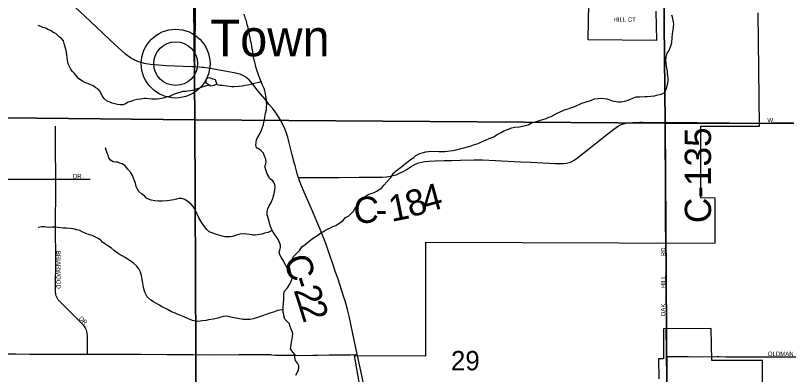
# Model space of a CAD drawing. Extents: x 1985906 to 2360102, y 891258 to 1222054.
# Drawn here: x 2112346 to 2121160, y 1033307 to 1037407 of the extents above; entities that cross this region are included whole.
import ezdxf

# ---------------------------------------------------------------- set-up
doc = ezdxf.new("R2010")
doc.units = 0
for name, color, linetype in [('GM_X_City_Street', 7, 'Continuous'), ('GM_X_City_Street_Text', 7, 'Continuous'), ('GM_X_Corporation', 7, 'Continuous'), ('GM_X_County_Road', 7, 'Continuous'), ('GM_X_County_Road_Text', 7, 'Continuous'), ('GM_X_Minor_Lake', 7, 'Continuous'), ('GM_X_Minor_River', 7, 'Continuous'), ('GM_X_Section', 7, 'Continuous'), ('GM_X_Section_Text', 7, 'Continuous'), ('GM_X_Township_Road', 7, 'Continuous'), ('GM_X_Township_Subdivision', 7, 'Continuous'), ('GM_X_Township_Subdivision_Text', 7, 'Continuous'), ('GM_X_Unincorporated', 7, 'Continuous'), ('GM_X_Unincorporated_Location', 7, 'Continuous'), ('GM_X_Unincorporated_Text', 7, 'Continuous')]:
    doc.layers.add(name, color=color, linetype=linetype)

msp = doc.modelspace()

# ---------------------------------------------------------------- linework, layer by layer
at = {"layer": 'GM_X_City_Street'}
for points in [[(2120863.6, 1036177.2), (2120996.9, 1036179.5), (2121167.1, 1036180.2), (2121238.4, 1036179.8), (2121318.7, 1036179.1), (2121438.2, 1036178.4), (2121557.5, 1036177)], [(2119786.1, 1033878.2), (2119786.2, 1034052.5), (2119782.4, 1034527.7), (2119779.3, 1034806.2), (2119778.8, 1034853.3)], [(2120857.2, 1033510.4), (2120886.8, 1033510.5), (2121709.7, 1033508.3), (2122071.7, 1033507.3), (2122344.3, 1033506.5), (2122422.1, 1033506.4), (2122515.7, 1033506.2), (2122609.2, 1033506)]]:
    msp.add_lwpolyline(points, dxfattribs=at)
at = {"layer": 'GM_X_Corporation'}
for points in [[(2119666.1, 1037455), (2119675.2, 1037122), (2118891, 1037128), (2118923, 1038787.6)], [(2116297.7, 1033089.7), (2116220.9, 1033525.3), (2117038.5, 1033520.6), (2117038.8, 1034819.8), (2120344.6, 1034809.4), (2120344.7, 1035322.5), (2120179.7, 1035325.4), (2120179.9, 1036143.4), (2120851.7, 1036143.8), (2120837.4, 1037437.6)], [(2120887.8, 1032637.7), (2120885.8, 1033468.9), (2120305.7, 1033469), (2120299.4, 1033834.1), (2119752.3, 1033830.9), (2119752.3, 1033488.8), (2119696.8, 1033488.8), (2119701.1, 1033259.7)]]:
    msp.add_lwpolyline(points, dxfattribs=at)
at = {"layer": 'GM_X_County_Road'}
for points in [[(2114399.1, 1036819.3), (2114362.7, 1036820.8), (2114068.4, 1036832.6), (2113938.1, 1036843), (2113891.2, 1036849.1), (2113841.1, 1036856.4), (2113822.2, 1036859.9), (2113800.5, 1036865.2), (2113772.6, 1036872.7), (2113752.7, 1036878.9), (2113730, 1036887.4), (2113707.3, 1036897.8), (2113688.9, 1036906.8), (2113672.3, 1036916.2), (2113646.9, 1036933.5), (2113624.1, 1036950.3), (2113595.3, 1036973.1), (2113486.9, 1037072.8), (2113139.8, 1037398.2), (2112865.9, 1037656.9)], [(2115325.6, 1036290.2), (2115314.8, 1036305.5), (2115282.9, 1036348), (2115246.8, 1036392), (2115196.2, 1036454.1), (2115122.8, 1036544), (2115059.2, 1036621.8), (2115035.6, 1036650.7), (2115014.1, 1036674.3), (2115002.9, 1036684.8), (2114988.7, 1036697), (2114974.7, 1036707.6), (2114960.8, 1036715.5), (2114945, 1036723.1), (2114929.1, 1036730.2), (2114913.5, 1036735.4), (2114893.6, 1036740.6), (2114865.6, 1036747), (2114656, 1036786.9), (2114553.7, 1036804.9), (2114524.4, 1036809.2), (2114500.7, 1036812.1), (2114477.1, 1036813.9), (2114450.6, 1036815.4), (2114399.1, 1036819.3)], [(2115536.6, 1035714.4), (2115511.3, 1035814.9), (2115472.3, 1035967.3), (2115459, 1036017), (2115452.4, 1036038.3), (2115444.3, 1036062.4), (2115433, 1036092.2), (2115420.2, 1036123.5), (2115404.6, 1036157.5), (2115382.9, 1036201.4), (2115360.2, 1036239.8), (2115338.5, 1036271.9), (2115325.6, 1036290.2)], [(2115580.8, 1035556.8), (2115617.4, 1035557.1), (2115732.3, 1035558), (2115814.3, 1035557.4), (2116044.3, 1035558.9), (2116274.3, 1035560.5), (2116455.1, 1035559.3), (2116537, 1035561.3), (2116585.8, 1035564.8), (2116634, 1035572.2), (2116665.6, 1035579.7), (2116696.6, 1035589.4), (2116726.9, 1035601.2), (2116771, 1035622.2), (2116813.5, 1035646.4), (2116869.3, 1035681), (2116897.8, 1035697.3), (2116927.6, 1035711.6), (2116958.6, 1035723.1), (2116990.4, 1035732), (2117022.8, 1035738.5), (2117071.7, 1035745.1), (2117142.9, 1035747.3), (2117245.4, 1035750.7), (2117330.5, 1035752.4), (2117431.8, 1035756.6), (2117590.1, 1035759.3), (2117684.8, 1035758.5), (2117835, 1035750.6), (2118121.1, 1035737), (2118235.9, 1035731.9), (2118514.6, 1035716.5), (2118579.9, 1035715.6), (2118612.4, 1035716.7), (2118644.5, 1035720.5), (2118675.8, 1035727.7), (2118690.9, 1035732.9), (2118705.5, 1035739.5), (2118733.5, 1035755.4), (2118759.9, 1035774.1), (2118863.7, 1035854.5), (2119081.7, 1036029), (2119185.1, 1036110.1), (2119211.8, 1036129.6), (2119240, 1036147.3), (2119270, 1036161.9), (2119285.6, 1036167.9), (2119317.8, 1036177), (2119350.6, 1036182.6), (2119400.2, 1036186.2), (2119482.5, 1036187.8), (2119512, 1036187.6)], [(2119512, 1036187.6), (2119728.9, 1036186.2), (2119772.4, 1036185.9)], [(2119778.8, 1034853.3), (2119776.7, 1035017.6), (2119774.8, 1035544.4), (2119771.4, 1035972.5), (2119771.1, 1036071.3), (2119771.8, 1036137.2), (2119772.4, 1036185.9)], [(2119772.4, 1036185.9), (2119811, 1036185.7), (2120008, 1036184.4), (2120139.5, 1036183.5), (2120207.2, 1036182.1)], [(2120207.2, 1036182.1), (2120327.2, 1036181.7), (2120506.7, 1036179.8), (2120767.7, 1036177.4), (2120863.6, 1036177.2)], [(2115580.8, 1035556.8), (2115577.6, 1035566.4), (2115567.2, 1035600.9), (2115557.8, 1035633.3), (2115542.1, 1035692.6), (2115536.6, 1035714.4)], [(2116252.2, 1033539.5), (2116222.7, 1033686.2), (2116203.9, 1033773.5), (2116176.7, 1033900.4), (2116160.2, 1033973.8), (2116142.3, 1034048.7), (2116125.8, 1034107.6), (2116114.9, 1034147.8), (2116101.9, 1034191), (2116029.7, 1034409.3), (2116006.3, 1034477.3), (2115973.6, 1034572.4), (2115944.3, 1034657.7), (2115922.1, 1034724.7), (2115893.7, 1034802.7), (2115878.4, 1034843.4), (2115826.6, 1034976.2), (2115793.1, 1035056.2), (2115752, 1035147.4), (2115634.2, 1035417.5), (2115607.4, 1035481.3), (2115593.6, 1035518.6), (2115585.6, 1035542.7), (2115580.8, 1035556.8)], [(2119787.9, 1033513.2), (2119787.1, 1033637.8), (2119785.9, 1033767.6), (2119786.1, 1033878.2)], [(2116644, 1031981.3), (2116625, 1032025.4), (2116577.7, 1032142.8), (2116555.8, 1032204.1), (2116536.3, 1032266.2), (2116514.6, 1032344.5), (2116491.9, 1032439.6), (2116473.5, 1032519.1), (2116459.4, 1032582.4), (2116424.5, 1032742.9), (2116403.7, 1032836.2), (2116372.1, 1032979.2), (2116346.8, 1033093.4), (2116295.4, 1033349.3), (2116252.2, 1033539.5)], [(2119790.3, 1033320.3), (2119788.1, 1033491.9), (2119787.9, 1033513.2)], [(2119797, 1032500.9), (2119794.9, 1032706.9), (2119792.7, 1033035.7), (2119791.2, 1033216.5), (2119790.3, 1033320.3)]]:
    msp.add_lwpolyline(points, dxfattribs=at)
at = {"layer": 'GM_X_Minor_Lake'}
for points in [[(2114642.1, 1036648.1), (2114631.9, 1036672.1), (2114601.8, 1036681.8), (2114567.8, 1036693.6), (2114541.8, 1036691.4), (2114523.9, 1036673.2), (2114524.1, 1036641.2), (2114548.3, 1036623.4), (2114578.4, 1036603.6), (2114618.3, 1036611.9)], [(2114618.3, 1036611.9), (2114625.8, 1036613.7), (2114638.2, 1036619.1), (2114647.2, 1036629.5), (2114642.1, 1036648.1)]]:
    msp.add_lwpolyline(points, dxfattribs=at)
at = {"layer": 'GM_X_Minor_River'}
for points in [[(2115493, 1034466.5), (2115474.6, 1034494.4), (2115454.1, 1034524.2), (2115435.6, 1034554), (2115421.3, 1034577.9), (2115410.9, 1034605.9), (2115384.2, 1034647.6), (2115369.8, 1034673.5), (2115361.4, 1034701.5), (2115369.1, 1034727.7), (2115374.8, 1034757.8), (2115376.4, 1034783.9), (2115361.8, 1034825.8), (2115337.2, 1034867.6), (2115316.7, 1034899.5), (2115275.8, 1034959.1), (2115261.2, 1034999), (2115254.8, 1035025), (2115238, 1035080.9), (2115229.6, 1035108.9), (2115225.3, 1035132.9), (2115224.8, 1035169), (2115230.5, 1035199.2), (2115246.1, 1035233.5), (2115269.7, 1035271.9), (2115289.2, 1035316.3), (2115304.5, 1035372.7), (2115310, 1035416.9), (2115313.6, 1035445), (2115311.1, 1035481.1), (2115288.5, 1035520.9), (2115252.1, 1035546.5), (2115241.7, 1035570.4), (2115225.3, 1035600.3), (2115208.6, 1035644.2), (2115198.1, 1035682.1), (2115207.7, 1035714.4), (2115213.4, 1035738.5), (2115204.9, 1035778.5), (2115194.5, 1035802.4), (2115182.1, 1035834.4), (2115153.6, 1035860.1), (2115127.2, 1035883.8), (2115100.9, 1035895.5), (2115094.5, 1035929.5), (2115098.2, 1035953.6), (2115101.7, 1035989.7), (2115115.4, 1036016), (2115142.9, 1036062.5), (2115158.6, 1036096.8), (2115170.2, 1036131.1), (2115181.8, 1036163.3), (2115187.5, 1036191.5), (2115193.2, 1036215.6), (2115196.8, 1036247.8), (2115206.2, 1036292), (2115215.7, 1036332.2), (2115217.4, 1036362.4), (2115219, 1036390.5), (2115216.7, 1036416.5), (2115216.3, 1036442.6), (2115209.8, 1036480.6), (2115205.3, 1036516.6), (2115198.9, 1036546.7), (2115190.5, 1036574.6), (2115171.9, 1036612.5), (2115151.2, 1036660.3), (2115140.8, 1036688.3), (2115130.4, 1036718.2), (2115120.1, 1036742.2), (2115107.5, 1036782.1), (2115094.9, 1036820), (2115088.6, 1036844), (2115082.2, 1036874), (2115075.8, 1036900), (2115065.2, 1036946), (2115058.5, 1036994.1), (2115054.2, 1037022.1), (2115049.7, 1037056.1), (2115043.3, 1037088.1), (2115034.8, 1037122.1), (2115028.4, 1037152.1), (2115019.7, 1037200.2), (2115009.1, 1037244.1), (2115004.8, 1037268.2), (2114996.3, 1037302.1), (2114985.7, 1037344.1), (2114975.3, 1037370), (2114966.9, 1037398), (2114956.6, 1037421.9)], [(2119267.1, 1036422.4), (2119311.2, 1036429), (2119339.2, 1036435.4), (2119367.1, 1036447.8), (2119403.1, 1036462.3), (2119441.1, 1036476.8), (2119481.2, 1036477.4), (2119541.4, 1036480.2), (2119565.5, 1036482.5), (2119609.6, 1036485.1), (2119649.8, 1036489.7), (2119675.7, 1036498), (2119707.8, 1036504.5), (2119737.8, 1036512.9), (2119765.7, 1036529.3), (2119781.4, 1036559.6), (2119791.1, 1036585.8), (2119804.5, 1036634.1), (2119808.2, 1036660.2), (2119807.8, 1036692.3), (2119801.1, 1036744.4), (2119798.8, 1036768.4), (2119787.9, 1036828.5), (2119783.5, 1036858.5), (2119781.1, 1036894.6), (2119782.6, 1036930.7), (2119794.1, 1036975), (2119819.7, 1037007.4), (2119843, 1037071.9), (2119848.7, 1037098), (2119852, 1037152.3), (2119857.4, 1037198.5), (2119864.9, 1037242.7), (2119868.5, 1037274.8), (2119870, 1037311), (2119863.5, 1037353), (2119855, 1037387), (2119850.7, 1037411)], [(2114564.6, 1036612.6), (2114513.4, 1036601.7), (2114475.4, 1036587.1), (2114449.5, 1036576.8), (2114425.5, 1036568.4), (2114397.5, 1036558), (2114371.5, 1036549.6), (2114345.4, 1036545.3), (2114315.4, 1036542.9), (2114291.3, 1036540.6), (2114261.2, 1036538.1), (2114235.2, 1036531.8), (2114199.2, 1036521.3), (2114159.2, 1036508.7), (2114107.3, 1036483.9), (2114069.3, 1036473.4), (2114035.3, 1036462.9), (2113997.2, 1036454.4), (2113967.1, 1036452), (2113935, 1036451.6), (2113904.9, 1036453.2), (2113868.7, 1036456.7), (2113842.5, 1036458.3), (2113818.4, 1036458), (2113774.3, 1036453.4), (2113736.2, 1036448.9), (2113704.2, 1036440.4), (2113664.3, 1036423.9), (2113636.3, 1036415.5), (2113606.4, 1036397), (2113578.4, 1036388.6), (2113542.2, 1036388.2), (2113514.1, 1036391.8), (2113481.8, 1036399.4), (2113451.6, 1036407), (2113425.3, 1036418.7), (2113389, 1036434.2), (2113360.6, 1036459.9), (2113336.1, 1036489.7), (2113327.7, 1036515.7), (2113311.3, 1036541.5), (2113292.9, 1036565.3), (2113266.6, 1036581), (2113234.2, 1036602.7), (2113201.9, 1036618.3), (2113171.6, 1036631.9), (2113139.3, 1036643.5), (2113115, 1036655.2), (2113070.5, 1036684.7), (2113039.9, 1036722.4), (2113019.4, 1036748.2), (2112995, 1036772), (2112978.7, 1036795.8), (2112964.2, 1036825.7), (2112949.8, 1036853.6), (2112943.2, 1036897.7), (2112934.4, 1036957.7), (2112930, 1036985.7), (2112923.5, 1037021.8), (2112908.8, 1037073.7), (2112894.2, 1037117.6), (2112871.7, 1037143.4), (2112845.3, 1037165.1), (2112806.7, 1037200.7), (2112776.4, 1037214.3), (2112750, 1037236), (2112717.8, 1037245.7), (2112693.4, 1037263.4), (2112661.2, 1037271), (2112637, 1037280.7), (2112604.7, 1037292.3)], [(2115157.3, 1036646.4), (2115153.4, 1036650.3), (2115127.4, 1036642), (2115095.3, 1036635.5), (2115047.3, 1036622.8), (2115003.3, 1036612.2), (2114969.2, 1036605.8), (2114937.2, 1036599.3), (2114899, 1036596.8), (2114846.9, 1036594.1), (2114816.7, 1036593.7), (2114790.6, 1036595.4), (2114762.5, 1036599), (2114714.2, 1036606.4), (2114684, 1036608), (2114637.6, 1036618.8)], [(2115493, 1034466.5), (2115475.8, 1034554.6), (2115491.5, 1034580.9), (2115503.3, 1034605.1), (2115513, 1034631.3), (2115526.7, 1034657.5), (2115596, 1034728.7), (2115621.7, 1034765.1), (2115659.5, 1034791.7), (2115703.2, 1034830.4), (2115752.9, 1034867.2), (2115802.7, 1034899.9), (2115838.5, 1034926.5), (2115868.4, 1034940.9), (2115892.3, 1034957.3), (2115920.2, 1034971.7), (2115948.2, 1034982.1), (2115982.1, 1035000.6), (2116010.1, 1035011), (2116035.9, 1035029.4), (2116087.7, 1035064.2), (2116117.4, 1035098.7), (2116157.2, 1035121.3), (2116210.8, 1035174.2), (2116224.5, 1035198.4), (2116246.2, 1035226.8), (2116279.7, 1035279.4), (2116297.4, 1035309.7), (2116345.2, 1035340.4), (2116379, 1035364.9), (2116445, 1035387.9), (2116478.9, 1035402.4), (2116502.8, 1035418.7), (2116534.7, 1035439.2), (2116558.4, 1035469.6), (2116590, 1035506.1), (2116637.5, 1035558.9), (2116667, 1035607.5), (2116698.8, 1035634), (2116782.3, 1035699.3), (2116810.1, 1035721.7), (2116836, 1035740.1), (2116863.8, 1035764.5), (2116899.6, 1035787.1), (2116923.5, 1035809.4), (2116969.4, 1035830.1), (2116995.3, 1035840.5), (2117037.4, 1035849.1), (2117069.5, 1035855.5), (2117159.8, 1035856.7), (2117185.9, 1035855.1), (2117254.2, 1035856), (2117286.3, 1035858.4), (2117346.4, 1035865.2), (2117370.5, 1035869.6), (2117454.6, 1035890.8), (2117488.6, 1035899.2), (2117514.6, 1035907.6), (2117542.6, 1035916), (2117580.6, 1035928.5), (2117634.6, 1035947.3), (2117666.5, 1035959.8), (2117700.5, 1035974.3), (2117728.4, 1035986.7), (2117760.3, 1036003.1), (2117814.3, 1036021.9), (2117844.2, 1036044.4), (2117900.1, 1036069.2), (2117929.9, 1036091.7), (2117971.9, 1036106.2), (2118021.9, 1036123), (2118051.9, 1036131.4), (2118106.1, 1036134.1), (2118208.2, 1036159.5), (2118252, 1036184.2), (2118290.1, 1036192.7), (2118348.1, 1036211.5), (2118374, 1036219.9), (2118414, 1036232.5), (2118444, 1036246.9), (2118470, 1036255.3), (2118503.9, 1036273.8), (2118539.8, 1036292.3), (2118597.7, 1036317.2), (2118621.6, 1036331.5), (2118675.6, 1036346.3), (2118703.6, 1036356.7), (2118741.6, 1036369.2), (2118821.5, 1036404.4), (2118845.4, 1036414.8), (2118931.4, 1036442), (2118965.4, 1036454.5), (2119007.5, 1036461), (2119033.6, 1036463.4), (2119075.8, 1036459.9), (2119106, 1036454.3), (2119130.2, 1036446.6), (2119168.5, 1036431.1), (2119210.8, 1036423.6), (2119237, 1036420), (2119267.1, 1036422.4)], [(2115281.4, 1034950.8), (2115234, 1034928.4), (2115193.9, 1034919.9), (2115168, 1034909.5), (2115139.9, 1034907.1), (2115113.8, 1034902.8), (2115087.8, 1034900.4), (2115063.7, 1034900.1), (2115027.4, 1034907.6), (2114991.2, 1034911.2), (2114963.1, 1034912.8), (2114910.9, 1034910.1), (2114882.9, 1034901.7), (2114850.9, 1034891.2), (2114826.9, 1034884.9), (2114800.8, 1034880.5), (2114768.7, 1034880.1), (2114738.6, 1034881.7), (2114708.3, 1034889.3), (2114672.1, 1034898.9), (2114643.9, 1034906.5), (2114615.6, 1034916.2), (2114591.4, 1034925.9), (2114561.1, 1034937.5), (2114534.7, 1034965.2), (2114485.6, 1035028.8), (2114465.2, 1035058.6), (2114444.6, 1035096.4), (2114421.9, 1035140.2), (2114409.5, 1035172.2), (2114393, 1035204), (2114378.6, 1035227.9), (2114352.1, 1035257.7), (2114319.7, 1035281.3), (2114283.2, 1035304.9), (2114249, 1035316.4), (2114212.8, 1035316), (2114188.8, 1035309.6), (2114158.8, 1035303.2), (2114132.7, 1035296.8), (2114078.6, 1035290.1), (2114026.4, 1035287.4), (2113984.3, 1035286.8), (2113940, 1035292.3), (2113899.8, 1035299.8), (2113867.5, 1035309.4), (2113843.3, 1035321.1), (2113820.8, 1035346.8), (2113792.4, 1035368.5), (2113755.9, 1035398.1), (2113743.5, 1035424), (2113727.1, 1035453.9), (2113718.5, 1035493.9), (2113708.2, 1035517.8), (2113683.2, 1035579.7), (2113662.7, 1035617.5), (2113630.1, 1035653.2), (2113595.4, 1035692.8), (2113567, 1035714.5), (2113540.8, 1035722.2), (2113516.6, 1035731.9), (2113492.5, 1035733.6), (2113462.3, 1035735.2), (2113432, 1035754.8), (2113413.5, 1035782.7), (2113405.1, 1035810.7), (2113396.8, 1035836.6), (2113384.3, 1035870.5), (2113375.9, 1035896.5)], [(2115408.1, 1034046.2), (2115368, 1034043.7), (2115341.9, 1034039.3), (2115308, 1034024.8), (2115280, 1034014.4), (2115256, 1034008.1), (2115214, 1033993.5), (2115170, 1033978.8), (2115138, 1033966.4), (2115100, 1033955.8), (2115064, 1033945.3), (2115028, 1033936.8), (2114993.9, 1033934.4), (2114949.7, 1033935.8), (2114889.3, 1033947), (2114865.1, 1033952.7), (2114824.8, 1033960.2), (2114764.4, 1033973.4), (2114722.3, 1033970.9), (2114694.3, 1033964.5), (2114660.3, 1033952), (2114610.2, 1033941.3), (2114552.1, 1033930.5), (2114528.1, 1033924.2), (2114486, 1033919.6), (2114459.9, 1033915.2), (2114431.8, 1033914.8), (2114401.7, 1033918.4), (2114371.4, 1033926.1), (2114323, 1033945.5), (2114284.6, 1033963), (2114226.1, 1033984.3), (2114195.8, 1033997.9), (2114165.5, 1034013.6), (2114131.2, 1034025.2), (2114084.7, 1034048.6), (2114046.3, 1034068.2), (2114020, 1034081.8), (2113993.7, 1034099.5), (2113951.2, 1034123), (2113924.9, 1034138.7), (2113894.5, 1034156.4), (2113853.8, 1034196), (2113835.4, 1034223.8), (2113825, 1034249.7), (2113818.7, 1034273.7), (2113810.3, 1034299.7), (2113806, 1034327.7), (2113797.3, 1034373.7), (2113790.8, 1034413.8), (2113788.4, 1034437.8), (2113775.9, 1034477.7), (2113757.3, 1034515.6), (2113728.8, 1034549.3), (2113696.3, 1034579), (2113647.6, 1034614.4), (2113601, 1034643.9), (2113572.7, 1034659.6), (2113544.4, 1034673.2), (2113520.1, 1034688.9), (2113477.6, 1034718.5), (2113443, 1034750.1), (2113404.5, 1034775.7), (2113368.1, 1034799.2), (2113341.7, 1034818.9), (2113323.3, 1034842.8), (2113284.9, 1034864.3), (2113222.3, 1034893.6), (2113194, 1034901.2), (2113151.7, 1034916.7), (2113115.3, 1034932.3), (2113080.9, 1034951.9), (2113048.7, 1034959.4), (2113006.4, 1034972.9), (2112972.2, 1034976.5), (2112930, 1034979.9), (2112893.8, 1034979.4), (2112861.6, 1034983), (2112831.5, 1034984.6), (2112791.3, 1034990.1), (2112767.2, 1034989.8), (2112721, 1034987.2), (2112680.8, 1034992.6), (2112646.6, 1034994.2), (2112606.5, 1034987.7)], [(2115550.3, 1033299.9), (2115568, 1033328.3), (2115579.7, 1033354.5), (2115585.5, 1033378.7), (2115585.1, 1033408.7), (2115568.6, 1033438.6), (2115548.1, 1033468.4), (2115541.6, 1033504.4), (2115543.3, 1033532.5), (2115518.8, 1033562.3), (2115492.2, 1033600), (2115497.7, 1033644.2), (2115501.2, 1033682.4), (2115508.8, 1033712.6), (2115516.1, 1033772.9), (2115507.7, 1033800.8), (2115499.3, 1033824.8), (2115486.9, 1033856.7), (2115478.5, 1033884.7), (2115449.9, 1033916.4), (2115427.5, 1033940.2), (2115419.2, 1033964.1), (2115412.8, 1033990.1), (2115408.4, 1034022.2), (2115408, 1034056.2), (2115405.6, 1034086.3), (2115411.1, 1034120.5), (2115414.5, 1034168.7), (2115413.7, 1034234.8), (2115421.4, 1034259), (2115455, 1034297.6), (2115480.7, 1034334), (2115494.4, 1034362.3), (2115504, 1034392.5), (2115511.6, 1034424.7), (2115493, 1034466.5)]]:
    msp.add_lwpolyline(points, dxfattribs=at)
at = {"layer": 'GM_X_Section'}
for points in [[(2108607.2, 1041541.2), (2114352.9, 1041541.2), (2114398.2, 1036216.2), (2108612.2, 1036278.1), (2108614.1, 1036304.1), (2108608, 1041419.2)], [(2114352.9, 1041541.2), (2119718.5, 1041506.7), (2119771.9, 1036177.8), (2114398.2, 1036216.2)], [(2119718.5, 1041506.7), (2124934, 1041489.3), (2125019.2, 1036172.5), (2119771.9, 1036177.8)], [(2108612.2, 1036278.1), (2114398.2, 1036216.2), (2114421.7, 1030873.2), (2108603.9, 1030894.8), (2108603.7, 1030930.8)], [(2114398.2, 1036216.2), (2119771.9, 1036177.8), (2119807.2, 1030846.8), (2114421.7, 1030873.2)], [(2119771.9, 1036177.8), (2125019.2, 1036172.5), (2125066.6, 1030831.6), (2119807.2, 1030846.8)]]:
    msp.add_lwpolyline(points, close=True, dxfattribs=at)
at = {"layer": 'GM_X_Township_Road'}
for points in [[(2114399.1, 1036819.3), (2114398.3, 1036875.6), (2114397.6, 1036944), (2114399.1, 1037015.4), (2114400.1, 1037067.4), (2114402.4, 1037185.8), (2114404.3, 1037279), (2114405.8, 1037402), (2114405.4, 1037549.4)], [(2112086, 1033542.4), (2112346, 1033542.4), (2112510.1, 1033541.7), (2112641.2, 1033541.5), (2112708.4, 1033541.5), (2112788.8, 1033541.5), (2112886.9, 1033541.3), (2113098.7, 1033540.7), (2113170.6, 1033539.9)], [(2113170.6, 1033539.9), (2113246.1, 1033539.4), (2113323.4, 1033539.8)], [(2113323.4, 1033539.8), (2113376.9, 1033540), (2113572.6, 1033540), (2113670.5, 1033538.6), (2113785, 1033538.9), (2114080, 1033538.2), (2114374.8, 1033536.9), (2114604.2, 1033534.2), (2114899.3, 1033535.7), (2115096.1, 1033536.6), (2115260, 1033534.8), (2115272.7, 1033533.8)], [(2115272.7, 1033533.8), (2115315.5, 1033530.3), (2115401.4, 1033527.7), (2115539, 1033527.7), (2115685.9, 1033526.6), (2115746.7, 1033528.1)], [(2115746.7, 1033528.1), (2115750.5, 1033528.2), (2115802.1, 1033530.2), (2115931.8, 1033531.3), (2116060, 1033531.8), (2116176.2, 1033533.8), (2116235.6, 1033538.2), (2116252.2, 1033539.5)], [(2119787.9, 1033513.2), (2119814.7, 1033513.2), (2119906.8, 1033513.3), (2120037.2, 1033512), (2120216.5, 1033511.3), (2120361.9, 1033512.6)], [(2120361.9, 1033512.6), (2120386, 1033512.4), (2120467.4, 1033511.7), (2120599, 1033510.7), (2120857.2, 1033510.4)]]:
    msp.add_lwpolyline(points, dxfattribs=at)
at = {"layer": 'GM_X_Township_Subdivision'}
for points in [[(2112807.4, 1035538.8), (2112806.4, 1035915.3), (2112804.4, 1036046.7), (2112804.3, 1036142.2)], [(2112083.5, 1035536.8), (2112273.3, 1035537.5), (2112618.9, 1035538.3), (2112807.4, 1035538.8)], [(2113170.6, 1033539.9), (2113170.7, 1033557.6), (2113170.9, 1033607.9), (2113172.2, 1033700), (2113169.8, 1033749.2), (2113165.7, 1033781.8), (2113162, 1033797.9), (2113157.2, 1033813.6), (2113151.1, 1033828.8), (2113143.4, 1033843.3), (2113134.4, 1033857.1), (2113124.3, 1033870), (2113101.9, 1033894.1), (2112891.5, 1034101.9), (2112856.8, 1034137.1), (2112845.8, 1034149.3), (2112835.7, 1034162.3), (2112827, 1034176.2), (2112819.1, 1034190.2), (2112813.1, 1034206.7), (2112809.6, 1034222.8), (2112806.1, 1034254.9), (2112805.4, 1034304.4), (2112807.3, 1034600.3), (2112806.3, 1035012.1), (2112805.9, 1035160.1), (2112806.5, 1035274.2), (2112807.4, 1035504.2), (2112807.4, 1035538.8)], [(2112807.4, 1035538.8), (2112964.4, 1035539.2), (2113079.6, 1035538.9), (2113200.7, 1035538.6)]]:
    msp.add_lwpolyline(points, dxfattribs=at)
at = {"layer": 'GM_X_Unincorporated'}
for radius in [392.8, 249]:
    msp.add_circle((2114177.9, 1036857.5), radius, dxfattribs=at)
at = {"layer": 'GM_X_Unincorporated_Location'}
msp.add_line((2114177.9, 1036857.5), (2114177.9, 1036857.5), dxfattribs=at)

# ---------------------------------------------------------------- texts
at = {"layer": 'GM_X_City_Street_Text'}
for s, rotation, p in [('HILL CT', 0.00001, (2119181.3, 1037335.9)), ('W', 0.00001, (2120941.3, 1036185.5)), ('RD', 90, (2119774.7, 1034658.1)), ('HILL', 90, (2119774.7, 1034292.9)), ('OAK', 90, (2119774.7, 1033971.7)), ('OLDMAN', 0.00001, (2120945.7, 1033519.1))]:
    msp.add_text(s, height=50, rotation=rotation, dxfattribs=at).set_placement(p)
at = {"layer": 'GM_X_County_Road_Text'}
for s, rotation, p in [('C-135', 90, (2120296.6, 1035036.5)), ('4', 15.37424, (2117035.6, 1035153.1)), ('1', 11.52303, (2116645.7, 1035049.7)), ('8', 18.24114, (2116863.9, 1035096.4)), ('C', 0.1327, (2116211.5, 1035038.9)), ('-', 1.69678, (2116466.8, 1035039.6)), ('C', 288.31709, (2115408.2, 1034622.8)), ('-', 288.27698, (2115485.6, 1034388.9)), ('2', 288.11404, (2115524.2, 1034272.2)), ('2', 287.32733, (2115581.3, 1034097.6))]:
    msp.add_text(s, height=300, rotation=rotation, dxfattribs=at).set_placement(p)
at = {"layer": 'GM_X_Section_Text'}
msp.add_text('29', height=221, rotation=0.00001, dxfattribs=at).set_placement((2117324.5, 1033356))
at = {"layer": 'GM_X_Township_Subdivision_Text'}
for s, rotation, p in [('DR', 0.00001, (2113003.7, 1035547.5)), ('BRIARWOOD', 270, (2112815.1, 1034719.7)), ('DR', 315.00841, (2113067.6, 1033943.1))]:
    msp.add_text(s, height=50, rotation=rotation, dxfattribs=at).set_placement(p)
at = {"layer": 'GM_X_Unincorporated_Text'}
msp.add_text('Town', height=417, rotation=0.00001, dxfattribs=at).set_placement((2114574.5, 1036941.4))

doc.saveas('drawing.dxf')
